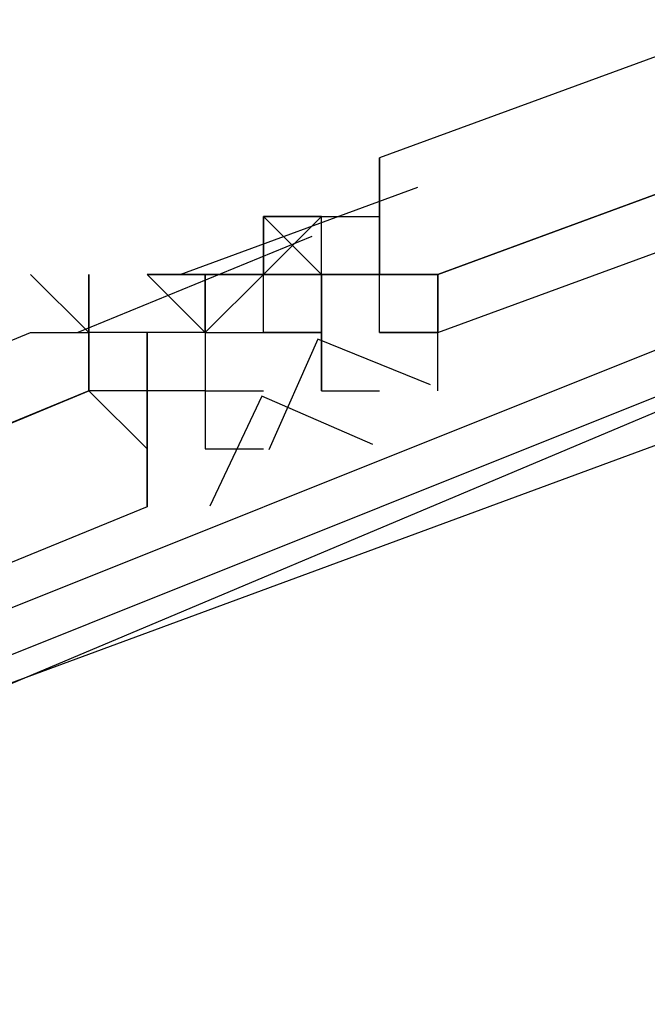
# Model space of a CAD drawing. Header units: feet. Extents: x -79 to 198, y -22 to 181.
# Tile 585 of 656: x 48.291 to 48.435, y 146.584 to 146.81. Entities that reach past the tile are written whole.
import ezdxf

# ---------------------------------------------------------------- set-up
doc = ezdxf.new("R2010")
doc.units = ezdxf.units.FT
doc.layers.add('A-LINEA', color=7, linetype='CONTINUOUS')

msp = doc.modelspace()

# ---------------------------------------------------------------- linework, layer by layer
at = {"layer": 'A-LINEA'}
for p, q in [((48.3733, 146.7778), (48.3733, 146.7778)), ((48.3733, 146.7778), (48.3733, 146.7778)), ((48.3733, 146.7778), (48.3733, 146.7778)), ((48.3733, 146.7778), (48.3733, 146.7778)), ((48.3276, 146.7511), (48.3821, 146.7711)), ((48.3276, 146.7511), (48.3821, 146.7711)), ((48.3467, 146.7511), (48.36, 146.7644)), ((48.3467, 146.7644), (48.36, 146.7644)), ((48.3467, 146.7644), (48.3467, 146.7644)), ((48.3467, 146.7644), (48.3467, 146.7644)), ((48.36, 146.7644), (48.3467, 146.7644)), ((48.3467, 146.7644), (48.3467, 146.7644)), ((48.3467, 146.7644), (48.3467, 146.7644)), ((48.3467, 146.7511), (48.3467, 146.7644)), ((48.3467, 146.7644), (48.3467, 146.7644)), ((48.3467, 146.7644), (48.3467, 146.7644)), ((48.3467, 146.7644), (48.3467, 146.7644)), ((48.3467, 146.7644), (48.3467, 146.7644)), ((48.3467, 146.7644), (48.3467, 146.7511)), ((48.3467, 146.7644), (48.3467, 146.7511)), ((48.3467, 146.7511), (48.3467, 146.7644)), ((48.3467, 146.7644), (48.3467, 146.7644)), ((48.3467, 146.7511), (48.36, 146.7644)), ((48.3467, 146.7644), (48.36, 146.7644)), ((48.3467, 146.7644), (48.3467, 146.7644)), ((48.3467, 146.7644), (48.3467, 146.7644)), ((48.36, 146.7644), (48.3467, 146.7644)), ((48.3467, 146.7644), (48.3467, 146.7644)), ((48.3467, 146.7644), (48.3467, 146.7644)), ((48.3467, 146.7511), (48.3467, 146.7644)), ((48.3467, 146.7644), (48.3467, 146.7644)), ((48.3467, 146.7644), (48.3467, 146.7644)), ((48.3467, 146.7644), (48.3467, 146.7644)), ((48.3467, 146.7644), (48.3467, 146.7644)), ((48.3467, 146.7644), (48.3467, 146.7511)), ((48.3467, 146.7644), (48.3467, 146.7511)), ((48.3467, 146.7511), (48.3467, 146.7644)), ((48.3467, 146.7644), (48.3467, 146.7644)), ((48.36, 146.7644), (48.3733, 146.7644)), ((48.36, 146.7644), (48.36, 146.7644)), ((48.36, 146.7644), (48.36, 146.7644)), ((48.36, 146.7644), (48.36, 146.7644)), ((48.36, 146.7644), (48.36, 146.7644)), ((48.36, 146.7644), (48.36, 146.7644)), ((48.36, 146.7644), (48.36, 146.7644)), ((48.36, 146.7644), (48.36, 146.7644)), ((48.36, 146.7644), (48.3733, 146.7644)), ((48.36, 146.7644), (48.36, 146.7644)), ((48.36, 146.7644), (48.36, 146.7644)), ((48.36, 146.7644), (48.36, 146.7644)), ((48.36, 146.7644), (48.36, 146.7644)), ((48.36, 146.7644), (48.36, 146.7644)), ((48.36, 146.7644), (48.36, 146.7644)), ((48.36, 146.7644), (48.36, 146.7644)), ((48.3733, 146.7644), (48.3733, 146.7644)), ((48.3733, 146.7644), (48.3733, 146.7644)), ((48.3733, 146.7644), (48.3733, 146.7644)), ((48.3733, 146.7511), (48.3733, 146.7644)), ((48.3733, 146.7644), (48.3733, 146.7644)), ((48.3733, 146.7644), (48.3733, 146.7644)), ((48.3733, 146.7644), (48.3733, 146.7644)), ((48.3733, 146.7644), (48.3733, 146.7644)), ((48.3733, 146.7644), (48.3733, 146.7644)), ((48.3733, 146.7644), (48.3733, 146.7644)), ((48.3733, 146.7644), (48.3733, 146.7644)), ((48.3733, 146.7644), (48.3733, 146.7644)), ((48.3733, 146.7644), (48.3733, 146.7644)), ((48.3733, 146.7644), (48.3733, 146.7644)), ((48.3733, 146.7644), (48.3733, 146.7644)), ((48.3733, 146.7644), (48.3733, 146.7644)), ((48.3733, 146.7644), (48.3733, 146.7644)), ((48.3733, 146.7644), (48.3733, 146.7644)), ((48.3733, 146.7644), (48.3733, 146.7644)), ((48.3733, 146.7644), (48.3733, 146.7644)), ((48.3733, 146.7644), (48.3733, 146.7644)), ((48.3733, 146.7644), (48.3733, 146.7644)), ((48.3733, 146.7644), (48.3733, 146.7644)), ((48.3733, 146.7644), (48.3733, 146.7644)), ((48.3733, 146.7511), (48.3733, 146.7644)), ((48.3733, 146.7644), (48.3733, 146.7644)), ((48.3733, 146.7644), (48.3733, 146.7644)), ((48.3733, 146.7644), (48.3733, 146.7644)), ((48.3733, 146.7644), (48.3733, 146.7644)), ((48.3733, 146.7644), (48.3733, 146.7644)), ((48.3733, 146.7644), (48.3733, 146.7644)), ((48.3733, 146.7644), (48.3733, 146.7644)), ((48.3733, 146.7644), (48.3733, 146.7644)), ((48.3733, 146.7644), (48.3733, 146.7644)), ((48.3733, 146.7644), (48.3733, 146.7644)), ((48.3733, 146.7644), (48.3733, 146.7644)), ((48.3733, 146.7644), (48.3733, 146.7644)), ((48.3733, 146.7644), (48.3733, 146.7644)), ((48.3733, 146.7644), (48.3733, 146.7644)), ((48.3733, 146.7644), (48.3733, 146.7644)), ((48.3733, 146.7644), (48.3733, 146.7644)), ((48.3733, 146.7644), (48.3733, 146.7644)), ((48.3042, 146.7379), (48.3579, 146.7599)), ((48.3042, 146.7379), (48.3579, 146.7599)), ((48.3067, 146.7378), (48.3067, 146.7511)), ((48.3067, 146.7511), (48.3067, 146.7511)), ((48.3067, 146.7378), (48.3067, 146.7511)), ((48.3067, 146.7511), (48.3067, 146.7511)), ((48.3067, 146.7511), (48.3067, 146.7511)), ((48.3067, 146.7511), (48.3067, 146.7378)), ((48.3067, 146.7378), (48.3067, 146.7511)), ((48.3067, 146.7511), (48.3067, 146.7511)), ((48.3067, 146.7378), (48.3067, 146.7511)), ((48.3067, 146.7511), (48.3067, 146.7511)), ((48.3067, 146.7511), (48.3067, 146.7511)), ((48.3067, 146.7511), (48.3067, 146.7378)), ((48.32, 146.7511), (48.32, 146.7511)), ((48.32, 146.7511), (48.32, 146.7511)), ((48.32, 146.7511), (48.32, 146.7511)), ((48.32, 146.7511), (48.32, 146.7511)), ((48.32, 146.7511), (48.32, 146.7511)), ((48.32, 146.7511), (48.32, 146.7511)), ((48.32, 146.7511), (48.32, 146.7511)), ((48.32, 146.7511), (48.32, 146.7511)), ((48.32, 146.7511), (48.32, 146.7511)), ((48.3333, 146.7511), (48.32, 146.7511)), ((48.32, 146.7511), (48.32, 146.7511)), ((48.3333, 146.7511), (48.32, 146.7511)), ((48.32, 146.7511), (48.32, 146.7511)), ((48.32, 146.7511), (48.3333, 146.7511)), ((48.32, 146.7511), (48.32, 146.7511)), ((48.32, 146.7511), (48.3333, 146.7511)), ((48.32, 146.7511), (48.32, 146.7511)), ((48.32, 146.7511), (48.32, 146.7511)), ((48.32, 146.7511), (48.32, 146.7511)), ((48.32, 146.7511), (48.32, 146.7511)), ((48.32, 146.7511), (48.32, 146.7511)), ((48.32, 146.7511), (48.32, 146.7511)), ((48.32, 146.7511), (48.32, 146.7511)), ((48.32, 146.7511), (48.32, 146.7511)), ((48.32, 146.7511), (48.32, 146.7511)), ((48.3333, 146.7511), (48.32, 146.7511)), ((48.32, 146.7511), (48.32, 146.7511)), ((48.3333, 146.7511), (48.32, 146.7511)), ((48.32, 146.7511), (48.32, 146.7511)), ((48.32, 146.7511), (48.3333, 146.7511)), ((48.32, 146.7511), (48.32, 146.7511)), ((48.32, 146.7511), (48.3333, 146.7511)), ((48.3333, 146.7511), (48.3333, 146.7511)), ((48.3333, 146.7378), (48.3467, 146.7511)), ((48.3333, 146.7511), (48.3333, 146.7511)), ((48.3333, 146.7511), (48.3333, 146.7511)), ((48.3333, 146.7511), (48.3333, 146.7511)), ((48.3333, 146.7511), (48.3333, 146.7378)), ((48.3333, 146.7511), (48.3333, 146.7511)), ((48.3333, 146.7511), (48.3333, 146.7511)), ((48.3333, 146.7511), (48.3467, 146.7511)), ((48.3333, 146.7511), (48.3333, 146.7511)), ((48.3333, 146.7511), (48.3333, 146.7511)), ((48.3333, 146.7511), (48.3467, 146.7511)), ((48.3333, 146.7511), (48.3333, 146.7511)), ((48.3333, 146.7511), (48.3333, 146.7511)), ((48.3333, 146.7511), (48.3333, 146.7511)), ((48.3333, 146.7511), (48.3333, 146.7511)), ((48.3333, 146.7511), (48.3333, 146.7511)), ((48.3333, 146.7511), (48.3333, 146.7511)), ((48.3333, 146.7511), (48.3333, 146.7511)), ((48.3333, 146.7511), (48.3333, 146.7511)), ((48.3333, 146.7511), (48.3333, 146.7511)), ((48.3333, 146.7511), (48.3333, 146.7511)), ((48.3333, 146.7511), (48.3333, 146.7511)), ((48.3333, 146.7511), (48.3333, 146.7511)), ((48.3333, 146.7511), (48.3333, 146.7511)), ((48.3333, 146.7511), (48.3333, 146.7511)), ((48.3333, 146.7511), (48.3333, 146.7511)), ((48.3333, 146.7511), (48.3333, 146.7511)), ((48.3333, 146.7511), (48.3333, 146.7511)), ((48.3333, 146.7511), (48.3333, 146.7511)), ((48.3333, 146.7511), (48.3333, 146.7511)), ((48.3333, 146.7511), (48.3333, 146.7511)), ((48.3333, 146.7511), (48.3333, 146.7511)), ((48.3333, 146.7511), (48.3333, 146.7511)), ((48.3333, 146.7511), (48.3333, 146.7511)), ((48.3333, 146.7511), (48.3333, 146.7511)), ((48.3467, 146.7511), (48.3333, 146.7511)), ((48.3333, 146.7511), (48.3333, 146.7511)), ((48.3333, 146.7511), (48.3333, 146.7511)), ((48.3333, 146.7511), (48.3333, 146.7511)), ((48.3333, 146.7511), (48.3333, 146.7511)), ((48.3333, 146.7511), (48.3333, 146.7511)), ((48.3333, 146.7511), (48.3333, 146.7511)), ((48.3333, 146.7511), (48.3333, 146.7511)), ((48.3333, 146.7511), (48.3333, 146.7511)), ((48.3333, 146.7511), (48.3333, 146.7511)), ((48.3333, 146.7378), (48.3333, 146.7511)), ((48.3333, 146.7378), (48.3333, 146.7511)), ((48.3333, 146.7511), (48.3333, 146.7511)), ((48.3333, 146.7378), (48.3467, 146.7511)), ((48.3333, 146.7511), (48.3333, 146.7511)), ((48.3333, 146.7511), (48.3333, 146.7511)), ((48.3333, 146.7511), (48.3333, 146.7511)), ((48.3333, 146.7511), (48.3333, 146.7378)), ((48.3333, 146.7511), (48.3333, 146.7511)), ((48.3333, 146.7511), (48.3333, 146.7511)), ((48.3333, 146.7511), (48.3467, 146.7511)), ((48.3333, 146.7511), (48.3333, 146.7511)), ((48.3333, 146.7511), (48.3333, 146.7511)), ((48.3333, 146.7511), (48.3467, 146.7511)), ((48.3333, 146.7511), (48.3333, 146.7511)), ((48.3333, 146.7511), (48.3333, 146.7511)), ((48.3333, 146.7511), (48.3333, 146.7511)), ((48.3333, 146.7511), (48.3333, 146.7511)), ((48.3333, 146.7511), (48.3333, 146.7511)), ((48.3333, 146.7511), (48.3333, 146.7511)), ((48.3333, 146.7511), (48.3333, 146.7511)), ((48.3333, 146.7511), (48.3333, 146.7511)), ((48.3333, 146.7511), (48.3333, 146.7511)), ((48.3333, 146.7511), (48.3333, 146.7511)), ((48.3333, 146.7511), (48.3333, 146.7511)), ((48.3333, 146.7511), (48.3333, 146.7511)), ((48.3333, 146.7511), (48.3333, 146.7511)), ((48.3333, 146.7511), (48.3333, 146.7511)), ((48.3333, 146.7511), (48.3333, 146.7511)), ((48.3333, 146.7511), (48.3333, 146.7511)), ((48.3333, 146.7511), (48.3333, 146.7511)), ((48.3333, 146.7511), (48.3333, 146.7511)), ((48.3333, 146.7511), (48.3333, 146.7511)), ((48.3333, 146.7511), (48.3333, 146.7511)), ((48.3333, 146.7511), (48.3333, 146.7511)), ((48.3333, 146.7511), (48.3333, 146.7511)), ((48.3333, 146.7511), (48.3333, 146.7511)), ((48.3333, 146.7511), (48.3333, 146.7511)), ((48.3467, 146.7511), (48.3333, 146.7511)), ((48.3333, 146.7511), (48.3333, 146.7511)), ((48.3333, 146.7511), (48.3333, 146.7511)), ((48.3333, 146.7511), (48.3333, 146.7511)), ((48.3333, 146.7511), (48.3333, 146.7511)), ((48.3333, 146.7511), (48.3333, 146.7511)), ((48.3333, 146.7511), (48.3333, 146.7511)), ((48.3333, 146.7511), (48.3333, 146.7511)), ((48.3333, 146.7511), (48.3333, 146.7511)), ((48.3333, 146.7511), (48.3333, 146.7511)), ((48.3333, 146.7378), (48.3333, 146.7511)), ((48.3333, 146.7378), (48.3333, 146.7511)), ((48.3467, 146.7511), (48.3467, 146.7511)), ((48.3467, 146.7511), (48.3467, 146.7511)), ((48.3467, 146.7378), (48.3467, 146.7511)), ((48.3467, 146.7511), (48.3467, 146.7511)), ((48.3467, 146.7511), (48.3467, 146.7511)), ((48.3467, 146.7511), (48.36, 146.7511)), ((48.3467, 146.7511), (48.3467, 146.7511)), ((48.3467, 146.7511), (48.3467, 146.7511)), ((48.3467, 146.7511), (48.3467, 146.7511)), ((48.3467, 146.7511), (48.3467, 146.7511)), ((48.3467, 146.7511), (48.3467, 146.7511)), ((48.3467, 146.7511), (48.3467, 146.7511)), ((48.3467, 146.7511), (48.3467, 146.7511)), ((48.3467, 146.7511), (48.3467, 146.7511)), ((48.3467, 146.7511), (48.3467, 146.7511)), ((48.3467, 146.7511), (48.3467, 146.7511)), ((48.3467, 146.7511), (48.3467, 146.7511)), ((48.3467, 146.7511), (48.3467, 146.7511)), ((48.3467, 146.7511), (48.3467, 146.7511)), ((48.3467, 146.7511), (48.3467, 146.7511)), ((48.36, 146.7511), (48.3467, 146.7511)), ((48.36, 146.7511), (48.3467, 146.7511)), ((48.36, 146.7511), (48.3467, 146.7511)), ((48.36, 146.7511), (48.3467, 146.7511)), ((48.36, 146.7511), (48.3467, 146.7511)), ((48.36, 146.7511), (48.3467, 146.7511)), ((48.36, 146.7511), (48.3467, 146.7511)), ((48.3467, 146.7511), (48.3467, 146.7511)), ((48.36, 146.7511), (48.3467, 146.7511)), ((48.3467, 146.7511), (48.3467, 146.7511)), ((48.3467, 146.7378), (48.3467, 146.7511)), ((48.3467, 146.7511), (48.3467, 146.7511)), ((48.3467, 146.7511), (48.3467, 146.7511)), ((48.3467, 146.7511), (48.3467, 146.7511)), ((48.3467, 146.7511), (48.3467, 146.7511)), ((48.3467, 146.7511), (48.3467, 146.7511)), ((48.3467, 146.7511), (48.3467, 146.7511)), ((48.3467, 146.7511), (48.3467, 146.7511)), ((48.3467, 146.7511), (48.3467, 146.7511)), ((48.3467, 146.7511), (48.3467, 146.7511)), ((48.3467, 146.7511), (48.3467, 146.7511)), ((48.3467, 146.7511), (48.3467, 146.7511)), ((48.3467, 146.7511), (48.3467, 146.7511)), ((48.3467, 146.7511), (48.3467, 146.7511)), ((48.3467, 146.7511), (48.3467, 146.7511)), ((48.3467, 146.7511), (48.3467, 146.7511)), ((48.3467, 146.7511), (48.3467, 146.7511)), ((48.3467, 146.7511), (48.3467, 146.7511)), ((48.3467, 146.7511), (48.3467, 146.7511)), ((48.3467, 146.7511), (48.3467, 146.7511)), ((48.3467, 146.7511), (48.3467, 146.7511)), ((48.3467, 146.7511), (48.3467, 146.7511)), ((48.3467, 146.7511), (48.3467, 146.7511)), ((48.3467, 146.7511), (48.3467, 146.7511)), ((48.3467, 146.7511), (48.3467, 146.7511)), ((48.3467, 146.7511), (48.3467, 146.7511)), ((48.3467, 146.7378), (48.3467, 146.7511)), ((48.3467, 146.7511), (48.3467, 146.7511)), ((48.3467, 146.7511), (48.3467, 146.7511)), ((48.3467, 146.7511), (48.36, 146.7511)), ((48.3467, 146.7511), (48.3467, 146.7511)), ((48.3467, 146.7511), (48.3467, 146.7511)), ((48.3467, 146.7511), (48.3467, 146.7511)), ((48.3467, 146.7511), (48.3467, 146.7511)), ((48.3467, 146.7511), (48.3467, 146.7511)), ((48.3467, 146.7511), (48.3467, 146.7511)), ((48.3467, 146.7511), (48.3467, 146.7511)), ((48.3467, 146.7511), (48.3467, 146.7511)), ((48.3467, 146.7511), (48.3467, 146.7511)), ((48.3467, 146.7511), (48.3467, 146.7511)), ((48.3467, 146.7511), (48.3467, 146.7511)), ((48.3467, 146.7511), (48.3467, 146.7511)), ((48.3467, 146.7511), (48.3467, 146.7511)), ((48.3467, 146.7511), (48.3467, 146.7511)), ((48.36, 146.7511), (48.3467, 146.7511)), ((48.36, 146.7511), (48.3467, 146.7511)), ((48.36, 146.7511), (48.3467, 146.7511)), ((48.36, 146.7511), (48.3467, 146.7511)), ((48.36, 146.7511), (48.3467, 146.7511)), ((48.36, 146.7511), (48.3467, 146.7511)), ((48.36, 146.7511), (48.3467, 146.7511)), ((48.3467, 146.7511), (48.3467, 146.7511)), ((48.36, 146.7511), (48.3467, 146.7511)), ((48.3467, 146.7511), (48.3467, 146.7511)), ((48.3467, 146.7378), (48.3467, 146.7511)), ((48.3467, 146.7511), (48.3467, 146.7511)), ((48.3467, 146.7511), (48.3467, 146.7511)), ((48.3467, 146.7511), (48.3467, 146.7511)), ((48.3467, 146.7511), (48.3467, 146.7511)), ((48.3467, 146.7511), (48.3467, 146.7511)), ((48.3467, 146.7511), (48.3467, 146.7511)), ((48.3467, 146.7511), (48.3467, 146.7511)), ((48.3467, 146.7511), (48.3467, 146.7511)), ((48.3467, 146.7511), (48.3467, 146.7511)), ((48.3467, 146.7511), (48.3467, 146.7511)), ((48.3467, 146.7511), (48.3467, 146.7511)), ((48.3467, 146.7511), (48.3467, 146.7511)), ((48.3467, 146.7511), (48.3467, 146.7511)), ((48.3467, 146.7511), (48.3467, 146.7511)), ((48.3467, 146.7511), (48.3467, 146.7511)), ((48.3467, 146.7511), (48.3467, 146.7511)), ((48.3467, 146.7511), (48.3467, 146.7511)), ((48.3467, 146.7511), (48.3467, 146.7511)), ((48.3467, 146.7511), (48.3467, 146.7511)), ((48.3467, 146.7511), (48.3467, 146.7511)), ((48.3467, 146.7511), (48.3467, 146.7511)), ((48.3467, 146.7511), (48.3467, 146.7511)), ((48.3467, 146.7511), (48.3467, 146.7511)), ((48.36, 146.7511), (48.36, 146.7511)), ((48.36, 146.7511), (48.36, 146.7511)), ((48.36, 146.7511), (48.36, 146.7511)), ((48.36, 146.7511), (48.36, 146.7511)), ((48.36, 146.7511), (48.36, 146.7511)), ((48.36, 146.7511), (48.36, 146.7511)), ((48.36, 146.7511), (48.36, 146.7511)), ((48.36, 146.7511), (48.36, 146.7511)), ((48.36, 146.7511), (48.36, 146.7511)), ((48.36, 146.7511), (48.3733, 146.7511)), ((48.36, 146.7511), (48.36, 146.7511)), ((48.36, 146.7511), (48.36, 146.7511)), ((48.36, 146.7511), (48.36, 146.7511)), ((48.36, 146.7511), (48.36, 146.7511)), ((48.36, 146.7511), (48.36, 146.7511)), ((48.36, 146.7511), (48.36, 146.7511)), ((48.36, 146.7511), (48.36, 146.7511)), ((48.36, 146.7511), (48.36, 146.7511)), ((48.36, 146.7511), (48.36, 146.7511)), ((48.36, 146.7511), (48.36, 146.7511)), ((48.36, 146.7511), (48.36, 146.7511)), ((48.36, 146.7511), (48.36, 146.7378)), ((48.36, 146.7511), (48.36, 146.7511)), ((48.36, 146.7511), (48.36, 146.7378)), ((48.36, 146.7511), (48.3733, 146.7511)), ((48.36, 146.7511), (48.36, 146.7511)), ((48.36, 146.7511), (48.36, 146.7511)), ((48.36, 146.7511), (48.36, 146.7511)), ((48.36, 146.7511), (48.36, 146.7511)), ((48.36, 146.7511), (48.36, 146.7511)), ((48.36, 146.7511), (48.36, 146.7511)), ((48.36, 146.7511), (48.36, 146.7511)), ((48.36, 146.7511), (48.36, 146.7511)), ((48.36, 146.7511), (48.36, 146.7511)), ((48.36, 146.7511), (48.36, 146.7511)), ((48.36, 146.7511), (48.36, 146.7511)), ((48.36, 146.7511), (48.36, 146.7511)), ((48.36, 146.7511), (48.36, 146.7511)), ((48.36, 146.7511), (48.36, 146.7511)), ((48.36, 146.7511), (48.36, 146.7378)), ((48.36, 146.7511), (48.36, 146.7511)), ((48.36, 146.7511), (48.36, 146.7511)), ((48.36, 146.7511), (48.36, 146.7511)), ((48.36, 146.7511), (48.36, 146.7511)), ((48.36, 146.7511), (48.36, 146.7511)), ((48.36, 146.7511), (48.36, 146.7511)), ((48.36, 146.7511), (48.36, 146.7511)), ((48.36, 146.7511), (48.36, 146.7511)), ((48.36, 146.7511), (48.36, 146.7511)), ((48.36, 146.7511), (48.3733, 146.7511)), ((48.36, 146.7511), (48.36, 146.7511)), ((48.36, 146.7511), (48.36, 146.7511)), ((48.36, 146.7511), (48.36, 146.7511)), ((48.36, 146.7511), (48.36, 146.7511)), ((48.36, 146.7511), (48.36, 146.7511)), ((48.36, 146.7511), (48.36, 146.7511)), ((48.36, 146.7511), (48.36, 146.7511)), ((48.36, 146.7511), (48.36, 146.7511)), ((48.36, 146.7511), (48.36, 146.7511)), ((48.36, 146.7511), (48.36, 146.7511)), ((48.36, 146.7511), (48.36, 146.7511)), ((48.36, 146.7511), (48.36, 146.7378)), ((48.36, 146.7511), (48.36, 146.7511)), ((48.36, 146.7511), (48.36, 146.7378)), ((48.36, 146.7511), (48.3733, 146.7511)), ((48.36, 146.7511), (48.36, 146.7511)), ((48.36, 146.7511), (48.36, 146.7511)), ((48.36, 146.7511), (48.36, 146.7511)), ((48.36, 146.7511), (48.36, 146.7511)), ((48.36, 146.7511), (48.36, 146.7511)), ((48.36, 146.7511), (48.36, 146.7511)), ((48.36, 146.7511), (48.36, 146.7511)), ((48.36, 146.7511), (48.36, 146.7511)), ((48.36, 146.7511), (48.36, 146.7511)), ((48.36, 146.7511), (48.36, 146.7511)), ((48.36, 146.7511), (48.36, 146.7511)), ((48.36, 146.7511), (48.36, 146.7511)), ((48.36, 146.7511), (48.36, 146.7511)), ((48.36, 146.7511), (48.36, 146.7511)), ((48.36, 146.7511), (48.36, 146.7378)), ((48.3733, 146.7511), (48.3733, 146.7511)), ((48.3733, 146.7511), (48.3733, 146.7511)), ((48.3733, 146.7511), (48.3867, 146.7511)), ((48.3733, 146.7511), (48.3733, 146.7511)), ((48.3733, 146.7378), (48.3733, 146.7511)), ((48.3733, 146.7511), (48.3733, 146.7511)), ((48.3733, 146.7511), (48.3733, 146.7511)), ((48.3733, 146.7511), (48.3733, 146.7511)), ((48.3733, 146.7511), (48.3733, 146.7511)), ((48.3733, 146.7378), (48.3733, 146.7511)), ((48.3733, 146.7511), (48.3733, 146.7511)), ((48.3733, 146.7511), (48.3733, 146.7511)), ((48.3733, 146.7511), (48.3733, 146.7511)), ((48.3733, 146.7511), (48.3733, 146.7511)), ((48.3733, 146.7511), (48.3733, 146.7511)), ((48.3733, 146.7511), (48.3733, 146.7511)), ((48.3733, 146.7511), (48.3733, 146.7511)), ((48.3733, 146.7511), (48.3733, 146.7511)), ((48.3733, 146.7511), (48.3733, 146.7511)), ((48.3733, 146.7511), (48.3733, 146.7511)), ((48.3733, 146.7511), (48.3733, 146.7511)), ((48.3733, 146.7378), (48.3733, 146.7511)), ((48.3733, 146.7511), (48.3733, 146.7511)), ((48.3733, 146.7511), (48.3733, 146.7511)), ((48.3733, 146.7511), (48.3733, 146.7511)), ((48.3733, 146.7511), (48.3733, 146.7511)), ((48.3733, 146.7511), (48.3733, 146.7511)), ((48.3733, 146.7511), (48.3733, 146.7511)), ((48.3733, 146.7511), (48.3867, 146.7511)), ((48.3733, 146.7511), (48.3733, 146.7511)), ((48.3733, 146.7378), (48.3733, 146.7511)), ((48.3733, 146.7511), (48.3733, 146.7511)), ((48.3733, 146.7511), (48.3733, 146.7511)), ((48.3733, 146.7511), (48.3733, 146.7511)), ((48.3733, 146.7511), (48.3733, 146.7511)), ((48.3733, 146.7378), (48.3733, 146.7511)), ((48.3733, 146.7511), (48.3733, 146.7511)), ((48.3733, 146.7511), (48.3733, 146.7511)), ((48.3733, 146.7511), (48.3733, 146.7511)), ((48.3733, 146.7511), (48.3733, 146.7511)), ((48.3733, 146.7511), (48.3733, 146.7511)), ((48.3733, 146.7511), (48.3733, 146.7511)), ((48.3733, 146.7511), (48.3733, 146.7511)), ((48.3733, 146.7511), (48.3733, 146.7511)), ((48.3733, 146.7511), (48.3733, 146.7511)), ((48.3733, 146.7511), (48.3733, 146.7511)), ((48.3733, 146.7511), (48.3733, 146.7511)), ((48.3733, 146.7378), (48.3733, 146.7511)), ((48.3733, 146.7511), (48.3733, 146.7511)), ((48.3733, 146.7511), (48.3733, 146.7511)), ((48.3733, 146.7511), (48.3733, 146.7511)), ((48.3733, 146.7511), (48.3733, 146.7511)), ((48.3867, 146.7511), (48.3867, 146.7511)), ((48.3867, 146.7511), (48.3867, 146.7511)), ((48.3867, 146.7511), (48.3867, 146.7511)), ((48.3867, 146.7511), (48.3867, 146.7511)), ((48.3867, 146.7511), (48.3867, 146.7511)), ((48.3867, 146.7511), (48.3867, 146.7511)), ((48.3067, 146.7378), (48.3067, 146.7378)), ((48.32, 146.7378), (48.3067, 146.7378)), ((48.3067, 146.7378), (48.3067, 146.7378)), ((48.3067, 146.7378), (48.3067, 146.7378)), ((48.32, 146.7378), (48.3067, 146.7378)), ((48.3067, 146.7378), (48.3067, 146.7378)), ((48.3067, 146.7378), (48.3067, 146.7378)), ((48.3067, 146.7378), (48.3067, 146.7378)), ((48.3067, 146.7378), (48.3067, 146.7378)), ((48.3067, 146.7378), (48.3067, 146.7378)), ((48.3067, 146.7378), (48.3067, 146.7378)), ((48.3067, 146.7378), (48.3067, 146.7378)), ((48.3067, 146.7378), (48.3067, 146.7378)), ((48.3067, 146.7378), (48.3067, 146.7378)), ((48.3067, 146.7378), (48.3067, 146.7378)), ((48.3067, 146.7378), (48.3067, 146.7378)), ((48.3067, 146.7378), (48.3067, 146.7378)), ((48.3067, 146.7378), (48.3067, 146.7378)), ((48.32, 146.7378), (48.3067, 146.7378)), ((48.3067, 146.7378), (48.3067, 146.7378)), ((48.3067, 146.7378), (48.3067, 146.7378)), ((48.32, 146.7378), (48.3067, 146.7378)), ((48.3067, 146.7378), (48.3067, 146.7378)), ((48.3067, 146.7378), (48.3067, 146.7378)), ((48.3067, 146.7378), (48.3067, 146.7378)), ((48.3067, 146.7378), (48.3067, 146.7378)), ((48.3067, 146.7378), (48.3067, 146.7378)), ((48.3067, 146.7378), (48.3067, 146.7378)), ((48.3067, 146.7378), (48.3067, 146.7378)), ((48.3067, 146.7378), (48.3067, 146.7378)), ((48.3067, 146.7378), (48.3067, 146.7378)), ((48.3067, 146.7378), (48.3067, 146.7378)), ((48.3067, 146.7378), (48.3067, 146.7378)), ((48.3067, 146.7378), (48.3067, 146.7378)), ((48.32, 146.7378), (48.32, 146.7378)), ((48.32, 146.7378), (48.32, 146.7378)), ((48.32, 146.7378), (48.32, 146.7378)), ((48.32, 146.7378), (48.32, 146.7378)), ((48.3333, 146.7378), (48.32, 146.7378)), ((48.32, 146.7378), (48.32, 146.7378)), ((48.32, 146.7378), (48.32, 146.7378)), ((48.32, 146.7378), (48.32, 146.7378)), ((48.3333, 146.7378), (48.32, 146.7378)), ((48.32, 146.7378), (48.32, 146.7378)), ((48.32, 146.7378), (48.32, 146.7378)), ((48.32, 146.7378), (48.32, 146.7378)), ((48.32, 146.7378), (48.32, 146.7378)), ((48.32, 146.7378), (48.32, 146.7378)), ((48.3333, 146.7378), (48.32, 146.7378)), ((48.32, 146.7378), (48.32, 146.7378)), ((48.32, 146.7378), (48.32, 146.7378)), ((48.32, 146.7378), (48.32, 146.7378)), ((48.32, 146.7378), (48.32, 146.7378)), ((48.32, 146.7378), (48.32, 146.7378)), ((48.32, 146.7378), (48.32, 146.7378)), ((48.32, 146.7378), (48.32, 146.7378)), ((48.32, 146.7378), (48.32, 146.7378)), ((48.32, 146.7378), (48.32, 146.7378)), ((48.32, 146.7378), (48.32, 146.7378)), ((48.32, 146.7378), (48.32, 146.7244)), ((48.32, 146.7378), (48.32, 146.7378)), ((48.32, 146.7378), (48.32, 146.7378)), ((48.32, 146.7244), (48.32, 146.7378)), ((48.32, 146.7378), (48.32, 146.7378)), ((48.32, 146.7244), (48.32, 146.7378)), ((48.32, 146.7378), (48.32, 146.7378)), ((48.32, 146.7378), (48.32, 146.7378)), ((48.32, 146.7378), (48.32, 146.7378)), ((48.32, 146.7378), (48.32, 146.7378)), ((48.3333, 146.7378), (48.32, 146.7378)), ((48.32, 146.7378), (48.32, 146.7378)), ((48.32, 146.7378), (48.32, 146.7378)), ((48.32, 146.7378), (48.32, 146.7378)), ((48.3333, 146.7378), (48.32, 146.7378)), ((48.32, 146.7378), (48.32, 146.7378)), ((48.32, 146.7378), (48.32, 146.7378)), ((48.32, 146.7378), (48.32, 146.7378)), ((48.32, 146.7378), (48.32, 146.7378)), ((48.32, 146.7378), (48.32, 146.7378)), ((48.3333, 146.7378), (48.32, 146.7378)), ((48.32, 146.7378), (48.32, 146.7378)), ((48.32, 146.7378), (48.32, 146.7378)), ((48.32, 146.7378), (48.32, 146.7378)), ((48.32, 146.7378), (48.32, 146.7378)), ((48.32, 146.7378), (48.32, 146.7378)), ((48.32, 146.7378), (48.32, 146.7378)), ((48.32, 146.7378), (48.32, 146.7378)), ((48.32, 146.7378), (48.32, 146.7378)), ((48.32, 146.7378), (48.32, 146.7378)), ((48.32, 146.7378), (48.32, 146.7378)), ((48.32, 146.7378), (48.32, 146.7244)), ((48.32, 146.7378), (48.32, 146.7378)), ((48.32, 146.7378), (48.32, 146.7378)), ((48.32, 146.7244), (48.32, 146.7378)), ((48.32, 146.7378), (48.32, 146.7378)), ((48.32, 146.7244), (48.32, 146.7378)), ((48.3333, 146.7378), (48.3333, 146.7378)), ((48.3333, 146.7378), (48.3333, 146.7378)), ((48.3333, 146.7378), (48.3333, 146.7378)), ((48.3333, 146.7378), (48.3333, 146.7378)), ((48.3333, 146.7378), (48.3333, 146.7378)), ((48.3333, 146.7378), (48.3333, 146.7378)), ((48.3333, 146.7378), (48.3333, 146.7378)), ((48.3333, 146.7378), (48.3333, 146.7378)), ((48.3333, 146.7378), (48.3333, 146.7378)), ((48.3333, 146.7378), (48.3333, 146.7378)), ((48.3333, 146.7378), (48.3333, 146.7378)), ((48.3333, 146.7378), (48.3333, 146.7378)), ((48.3333, 146.7378), (48.3333, 146.7378)), ((48.3333, 146.7378), (48.3333, 146.7378)), ((48.3333, 146.7378), (48.3333, 146.7378)), ((48.3333, 146.7378), (48.3333, 146.7378)), ((48.3333, 146.7378), (48.3333, 146.7378)), ((48.3333, 146.7378), (48.3333, 146.7378)), ((48.3333, 146.7378), (48.3333, 146.7378)), ((48.3333, 146.7378), (48.3333, 146.7378)), ((48.3333, 146.7378), (48.3333, 146.7378)), ((48.3333, 146.7378), (48.3333, 146.7378)), ((48.3333, 146.7378), (48.3333, 146.7378)), ((48.3333, 146.7378), (48.3333, 146.7378)), ((48.3333, 146.7378), (48.3333, 146.7378)), ((48.3333, 146.7378), (48.3333, 146.7378)), ((48.3333, 146.7378), (48.3333, 146.7378)), ((48.3333, 146.7378), (48.3333, 146.7378)), ((48.3333, 146.7378), (48.3333, 146.7378)), ((48.3333, 146.7378), (48.3333, 146.7378)), ((48.3333, 146.7378), (48.3333, 146.7378)), ((48.3333, 146.7378), (48.3333, 146.7378)), ((48.3333, 146.7378), (48.3333, 146.7378)), ((48.3333, 146.7378), (48.3333, 146.7378)), ((48.3333, 146.7378), (48.3333, 146.7244)), ((48.3333, 146.7378), (48.3333, 146.7378)), ((48.3333, 146.7378), (48.3333, 146.7378)), ((48.3333, 146.7378), (48.3333, 146.7378)), ((48.3333, 146.7378), (48.3333, 146.7378)), ((48.3333, 146.7378), (48.3333, 146.7378)), ((48.3333, 146.7378), (48.3333, 146.7378)), ((48.3333, 146.7378), (48.3333, 146.7378)), ((48.3333, 146.7378), (48.3333, 146.7378)), ((48.3333, 146.7378), (48.3333, 146.7378)), ((48.3333, 146.7378), (48.3333, 146.7378)), ((48.3333, 146.7378), (48.3333, 146.7378)), ((48.3333, 146.7378), (48.3467, 146.7378)), ((48.3333, 146.7378), (48.3333, 146.7378)), ((48.3333, 146.7378), (48.3333, 146.7378)), ((48.3333, 146.7378), (48.3333, 146.7378)), ((48.3333, 146.7378), (48.3467, 146.7378)), ((48.3333, 146.7378), (48.3333, 146.7378)), ((48.3333, 146.7378), (48.3333, 146.7378)), ((48.3333, 146.7378), (48.3333, 146.7378)), ((48.3333, 146.7378), (48.3333, 146.7378)), ((48.3333, 146.7378), (48.3333, 146.7378)), ((48.3333, 146.7378), (48.3333, 146.7378)), ((48.3333, 146.7378), (48.3333, 146.7378)), ((48.3333, 146.7378), (48.3333, 146.7378)), ((48.3333, 146.7378), (48.3333, 146.7378)), ((48.3333, 146.7378), (48.3333, 146.7378)), ((48.3333, 146.7378), (48.3333, 146.7378)), ((48.3333, 146.7378), (48.3333, 146.7378)), ((48.3333, 146.7378), (48.3333, 146.7378)), ((48.3333, 146.7378), (48.3333, 146.7378)), ((48.3333, 146.7378), (48.3333, 146.7378)), ((48.3333, 146.7378), (48.3333, 146.7378)), ((48.3333, 146.7378), (48.3333, 146.7378)), ((48.3333, 146.7378), (48.3333, 146.7378)), ((48.3333, 146.7378), (48.3333, 146.7378)), ((48.3333, 146.7378), (48.3333, 146.7378)), ((48.3333, 146.7378), (48.3333, 146.7378)), ((48.3333, 146.7378), (48.3333, 146.7378)), ((48.3333, 146.7378), (48.3333, 146.7378)), ((48.3333, 146.7378), (48.3333, 146.7378)), ((48.3333, 146.7378), (48.3333, 146.7378)), ((48.3333, 146.7378), (48.3333, 146.7378)), ((48.3333, 146.7378), (48.3333, 146.7378)), ((48.3333, 146.7378), (48.3333, 146.7378)), ((48.3333, 146.7378), (48.3333, 146.7378)), ((48.3333, 146.7378), (48.3333, 146.7378)), ((48.3333, 146.7378), (48.3333, 146.7378)), ((48.3333, 146.7378), (48.3333, 146.7378)), ((48.3333, 146.7378), (48.3333, 146.7378)), ((48.3333, 146.7378), (48.3333, 146.7378)), ((48.3333, 146.7378), (48.3333, 146.7244)), ((48.3333, 146.7378), (48.3333, 146.7378)), ((48.3333, 146.7378), (48.3333, 146.7378)), ((48.3333, 146.7378), (48.3333, 146.7378)), ((48.3333, 146.7378), (48.3333, 146.7378)), ((48.3333, 146.7378), (48.3333, 146.7378)), ((48.3333, 146.7378), (48.3333, 146.7378)), ((48.3333, 146.7378), (48.3333, 146.7378)), ((48.3333, 146.7378), (48.3333, 146.7378)), ((48.3333, 146.7378), (48.3333, 146.7378)), ((48.3333, 146.7378), (48.3333, 146.7378)), ((48.3333, 146.7378), (48.3333, 146.7378)), ((48.3333, 146.7378), (48.3467, 146.7378)), ((48.3333, 146.7378), (48.3333, 146.7378)), ((48.3333, 146.7378), (48.3333, 146.7378)), ((48.3333, 146.7378), (48.3333, 146.7378)), ((48.3333, 146.7378), (48.3467, 146.7378)), ((48.3467, 146.7378), (48.3467, 146.7378)), ((48.3467, 146.7378), (48.3467, 146.7378)), ((48.3467, 146.7378), (48.3467, 146.7378)), ((48.3467, 146.7378), (48.3467, 146.7378)), ((48.3467, 146.7378), (48.3467, 146.7378)), ((48.3467, 146.7378), (48.3467, 146.7378)), ((48.3467, 146.7378), (48.3467, 146.7378)), ((48.3467, 146.7378), (48.3467, 146.7378)), ((48.3467, 146.7378), (48.3467, 146.7378)), ((48.3467, 146.7378), (48.3467, 146.7378)), ((48.3467, 146.7378), (48.3467, 146.7378)), ((48.3467, 146.7378), (48.3467, 146.7378)), ((48.3467, 146.7378), (48.3467, 146.7378)), ((48.3467, 146.7378), (48.3467, 146.7378)), ((48.3467, 146.7378), (48.3467, 146.7378)), ((48.3467, 146.7378), (48.36, 146.7378)), ((48.3467, 146.7378), (48.3467, 146.7378)), ((48.3467, 146.7378), (48.3467, 146.7378)), ((48.3467, 146.7378), (48.3467, 146.7378)), ((48.3467, 146.7378), (48.3467, 146.7378)), ((48.3467, 146.7378), (48.3467, 146.7378)), ((48.3467, 146.7378), (48.3467, 146.7378)), ((48.3467, 146.7378), (48.3467, 146.7378)), ((48.3467, 146.7378), (48.3467, 146.7378)), ((48.3467, 146.7378), (48.3467, 146.7378)), ((48.3467, 146.7378), (48.3467, 146.7378)), ((48.3467, 146.7378), (48.3467, 146.7378)), ((48.3467, 146.7378), (48.3467, 146.7378)), ((48.3467, 146.7378), (48.3467, 146.7378)), ((48.36, 146.7378), (48.3467, 146.7378)), ((48.3467, 146.7378), (48.3467, 146.7378)), ((48.3467, 146.7378), (48.3467, 146.7378)), ((48.3467, 146.7378), (48.3467, 146.7378)), ((48.3467, 146.7378), (48.3467, 146.7378)), ((48.3467, 146.7378), (48.3467, 146.7378)), ((48.3467, 146.7378), (48.3467, 146.7378)), ((48.3467, 146.7378), (48.3467, 146.7378)), ((48.3467, 146.7378), (48.3467, 146.7378)), ((48.3467, 146.7378), (48.3467, 146.7378)), ((48.3467, 146.7378), (48.3467, 146.7378)), ((48.3467, 146.7378), (48.3467, 146.7378)), ((48.3467, 146.7378), (48.3467, 146.7378)), ((48.3467, 146.7378), (48.3467, 146.7378)), ((48.3467, 146.7378), (48.3467, 146.7378)), ((48.3467, 146.7378), (48.3467, 146.7378)), ((48.3467, 146.7378), (48.3467, 146.7378)), ((48.3467, 146.7378), (48.3467, 146.7378)), ((48.3467, 146.7378), (48.3467, 146.7378)), ((48.3467, 146.7378), (48.3467, 146.7378)), ((48.3467, 146.7378), (48.3467, 146.7378)), ((48.3467, 146.7378), (48.3467, 146.7378)), ((48.3467, 146.7378), (48.3467, 146.7378)), ((48.3467, 146.7378), (48.3467, 146.7378)), ((48.3467, 146.7378), (48.3467, 146.7378)), ((48.3467, 146.7378), (48.3467, 146.7378)), ((48.3467, 146.7378), (48.3467, 146.7378)), ((48.3467, 146.7378), (48.3467, 146.7378)), ((48.3467, 146.7378), (48.3467, 146.7378)), ((48.3467, 146.7378), (48.3467, 146.7378)), ((48.3467, 146.7378), (48.3467, 146.7378)), ((48.3467, 146.7378), (48.3467, 146.7378)), ((48.3467, 146.7378), (48.3467, 146.7378)), ((48.3467, 146.7378), (48.3467, 146.7378)), ((48.3467, 146.7378), (48.36, 146.7378)), ((48.3467, 146.7378), (48.3467, 146.7378)), ((48.3467, 146.7378), (48.3467, 146.7378)), ((48.3467, 146.7378), (48.3467, 146.7378)), ((48.3467, 146.7378), (48.3467, 146.7378)), ((48.3467, 146.7378), (48.3467, 146.7378)), ((48.3467, 146.7378), (48.3467, 146.7378)), ((48.3467, 146.7378), (48.3467, 146.7378)), ((48.3467, 146.7378), (48.3467, 146.7378)), ((48.3467, 146.7378), (48.3467, 146.7378)), ((48.3467, 146.7378), (48.3467, 146.7378)), ((48.3467, 146.7378), (48.3467, 146.7378)), ((48.3467, 146.7378), (48.3467, 146.7378)), ((48.3467, 146.7378), (48.3467, 146.7378)), ((48.36, 146.7378), (48.3467, 146.7378)), ((48.3467, 146.7378), (48.3467, 146.7378)), ((48.3467, 146.7378), (48.3467, 146.7378)), ((48.3467, 146.7378), (48.3467, 146.7378)), ((48.3467, 146.7378), (48.3467, 146.7378)), ((48.3467, 146.7378), (48.3467, 146.7378)), ((48.3467, 146.7378), (48.3467, 146.7378)), ((48.3467, 146.7378), (48.3467, 146.7378)), ((48.3467, 146.7378), (48.3467, 146.7378)), ((48.3467, 146.7378), (48.3467, 146.7378)), ((48.3467, 146.7378), (48.3467, 146.7378)), ((48.3467, 146.7378), (48.3467, 146.7378)), ((48.3467, 146.7378), (48.3467, 146.7378)), ((48.3467, 146.7378), (48.3467, 146.7378)), ((48.3467, 146.7378), (48.3467, 146.7378)), ((48.3467, 146.7378), (48.3467, 146.7378)), ((48.3467, 146.7378), (48.3467, 146.7378)), ((48.3467, 146.7378), (48.3467, 146.7378)), ((48.3467, 146.7378), (48.3467, 146.7378)), ((48.36, 146.7378), (48.36, 146.7378)), ((48.36, 146.7378), (48.36, 146.7378)), ((48.36, 146.7378), (48.36, 146.7378)), ((48.36, 146.7378), (48.36, 146.7378)), ((48.36, 146.7378), (48.36, 146.7378)), ((48.36, 146.7378), (48.36, 146.7378)), ((48.36, 146.7378), (48.36, 146.7378)), ((48.36, 146.7378), (48.36, 146.7378)), ((48.36, 146.7244), (48.36, 146.7378)), ((48.36, 146.7244), (48.36, 146.7378)), ((48.36, 146.7378), (48.36, 146.7378)), ((48.36, 146.7378), (48.36, 146.7378)), ((48.36, 146.7378), (48.36, 146.7378)), ((48.36, 146.7378), (48.36, 146.7378)), ((48.36, 146.7378), (48.36, 146.7378)), ((48.36, 146.7244), (48.36, 146.7378)), ((48.36, 146.7378), (48.36, 146.7378)), ((48.36, 146.7244), (48.36, 146.7378)), ((48.36, 146.7378), (48.36, 146.7378)), ((48.36, 146.7378), (48.36, 146.7378)), ((48.36, 146.7378), (48.36, 146.7378)), ((48.36, 146.7378), (48.36, 146.7378)), ((48.36, 146.7378), (48.36, 146.7378)), ((48.36, 146.7378), (48.36, 146.7378)), ((48.36, 146.7378), (48.36, 146.7378)), ((48.36, 146.7378), (48.36, 146.7378)), ((48.36, 146.7378), (48.36, 146.7378)), ((48.36, 146.7378), (48.36, 146.7378)), ((48.36, 146.7378), (48.36, 146.7378)), ((48.36, 146.7244), (48.36, 146.7378)), ((48.36, 146.7244), (48.36, 146.7378)), ((48.36, 146.7378), (48.36, 146.7378)), ((48.36, 146.7378), (48.36, 146.7378)), ((48.36, 146.7378), (48.36, 146.7378)), ((48.36, 146.7378), (48.36, 146.7378)), ((48.36, 146.7378), (48.36, 146.7378)), ((48.36, 146.7244), (48.36, 146.7378)), ((48.36, 146.7378), (48.36, 146.7378)), ((48.36, 146.7244), (48.36, 146.7378)), ((48.36, 146.7378), (48.36, 146.7378)), ((48.36, 146.7378), (48.36, 146.7378)), ((48.36, 146.7378), (48.36, 146.7378)), ((48.3867, 146.7378), (48.3733, 146.7378)), ((48.3733, 146.7378), (48.3733, 146.7378)), ((48.3733, 146.7378), (48.3733, 146.7378)), ((48.3733, 146.7378), (48.3733, 146.7378)), ((48.3733, 146.7378), (48.3733, 146.7378)), ((48.3733, 146.7378), (48.3733, 146.7378)), ((48.3733, 146.7378), (48.3867, 146.7378)), ((48.3733, 146.7378), (48.3733, 146.7378)), ((48.3867, 146.7378), (48.3733, 146.7378)), ((48.3733, 146.7378), (48.3733, 146.7378)), ((48.3733, 146.7378), (48.3733, 146.7378)), ((48.3733, 146.7378), (48.3733, 146.7378)), ((48.3733, 146.7378), (48.3733, 146.7378)), ((48.3733, 146.7378), (48.3733, 146.7378)), ((48.3733, 146.7378), (48.3867, 146.7378)), ((48.3733, 146.7378), (48.3733, 146.7378)), ((48.3867, 146.7378), (48.3867, 146.7378)), ((48.3867, 146.7378), (48.3867, 146.7378)), ((48.3867, 146.7378), (48.3867, 146.7378)), ((48.3867, 146.7378), (48.3867, 146.7378)), ((48.3867, 146.7378), (48.3867, 146.7378)), ((48.3867, 146.7378), (48.3867, 146.7378)), ((48.3867, 146.7378), (48.3867, 146.7378)), ((48.3867, 146.7378), (48.3867, 146.7378)), ((48.3867, 146.7378), (48.3867, 146.7378)), ((48.3867, 146.7378), (48.3867, 146.7378)), ((48.3867, 146.7378), (48.3867, 146.7378)), ((48.3867, 146.7378), (48.3867, 146.7378)), ((48.3867, 146.7378), (48.3867, 146.7378)), ((48.3867, 146.7378), (48.3867, 146.7378)), ((48.3867, 146.7378), (48.3867, 146.7378)), ((48.3867, 146.7378), (48.3867, 146.7378)), ((48.3867, 146.7378), (48.3867, 146.7378)), ((48.3867, 146.7378), (48.3867, 146.7378)), ((48.3867, 146.7378), (48.3867, 146.7378)), ((48.3867, 146.7378), (48.3867, 146.7378)), ((48.3067, 146.7244), (48.3067, 146.7244)), ((48.3067, 146.7244), (48.3067, 146.7244)), ((48.3067, 146.7244), (48.3067, 146.7244)), ((48.3067, 146.7244), (48.3067, 146.7244)), ((48.3067, 146.7244), (48.3067, 146.7244)), ((48.3067, 146.7244), (48.3067, 146.7244)), ((48.3067, 146.7244), (48.3067, 146.7244)), ((48.3067, 146.7244), (48.3067, 146.7244)), ((48.3067, 146.7244), (48.3067, 146.7244)), ((48.3067, 146.7244), (48.3067, 146.7244)), ((48.32, 146.7244), (48.32, 146.7244)), ((48.32, 146.7244), (48.32, 146.7244)), ((48.32, 146.7244), (48.32, 146.7244)), ((48.3333, 146.7244), (48.32, 146.7244)), ((48.32, 146.7111), (48.32, 146.7244)), ((48.32, 146.7244), (48.32, 146.7244)), ((48.32, 146.7244), (48.32, 146.7244)), ((48.32, 146.7244), (48.32, 146.7244)), ((48.32, 146.7244), (48.32, 146.7244)), ((48.32, 146.7244), (48.32, 146.7244)), ((48.32, 146.7244), (48.32, 146.7244)), ((48.32, 146.7244), (48.32, 146.7244)), ((48.32, 146.7244), (48.32, 146.7244)), ((48.32, 146.7244), (48.32, 146.7244)), ((48.32, 146.7244), (48.32, 146.7244)), ((48.32, 146.7244), (48.32, 146.7111)), ((48.32, 146.7244), (48.32, 146.7111)), ((48.32, 146.7244), (48.32, 146.7111)), ((48.32, 146.7244), (48.32, 146.7244)), ((48.32, 146.7244), (48.32, 146.7244)), ((48.32, 146.7244), (48.32, 146.7244)), ((48.32, 146.7244), (48.32, 146.7244)), ((48.32, 146.7244), (48.32, 146.7244)), ((48.32, 146.7244), (48.32, 146.7244)), ((48.32, 146.7244), (48.32, 146.7244)), ((48.3333, 146.7244), (48.32, 146.7244)), ((48.32, 146.7111), (48.32, 146.7244)), ((48.32, 146.7244), (48.32, 146.7244)), ((48.32, 146.7244), (48.32, 146.7244)), ((48.32, 146.7244), (48.32, 146.7244)), ((48.32, 146.7244), (48.32, 146.7244)), ((48.32, 146.7244), (48.32, 146.7244)), ((48.32, 146.7244), (48.32, 146.7244)), ((48.32, 146.7244), (48.32, 146.7244)), ((48.32, 146.7244), (48.32, 146.7244)), ((48.32, 146.7244), (48.32, 146.7244)), ((48.32, 146.7244), (48.32, 146.7244)), ((48.32, 146.7244), (48.32, 146.7111)), ((48.32, 146.7244), (48.32, 146.7111)), ((48.32, 146.7244), (48.32, 146.7111)), ((48.32, 146.7244), (48.32, 146.7244)), ((48.32, 146.7244), (48.32, 146.7244)), ((48.32, 146.7244), (48.32, 146.7244)), ((48.32, 146.7244), (48.32, 146.7244)), ((48.3333, 146.7244), (48.3467, 146.7244)), ((48.3333, 146.7244), (48.3333, 146.7244)), ((48.3333, 146.7244), (48.3467, 146.7244)), ((48.3333, 146.7244), (48.3333, 146.7244)), ((48.3333, 146.7244), (48.3467, 146.7244)), ((48.3333, 146.7244), (48.3333, 146.7244)), ((48.3333, 146.7244), (48.3333, 146.7244)), ((48.3333, 146.7244), (48.3333, 146.7244)), ((48.3333, 146.7244), (48.3333, 146.7244)), ((48.3333, 146.7244), (48.3333, 146.7244)), ((48.3333, 146.7244), (48.3333, 146.7244)), ((48.3333, 146.7244), (48.3333, 146.7244)), ((48.3333, 146.7244), (48.3467, 146.7244)), ((48.3333, 146.7244), (48.3333, 146.7244)), ((48.3333, 146.7244), (48.3333, 146.7244)), ((48.3333, 146.7244), (48.3467, 146.7244)), ((48.3333, 146.7244), (48.3333, 146.7244)), ((48.3333, 146.7244), (48.3467, 146.7244)), ((48.3333, 146.7244), (48.3333, 146.7244)), ((48.3333, 146.7244), (48.3467, 146.7244)), ((48.3333, 146.7244), (48.3333, 146.7244)), ((48.3333, 146.7244), (48.3333, 146.7244)), ((48.3333, 146.7244), (48.3333, 146.7244)), ((48.3333, 146.7244), (48.3333, 146.7244)), ((48.3333, 146.7244), (48.3333, 146.7244)), ((48.3333, 146.7244), (48.3333, 146.7244)), ((48.3333, 146.7244), (48.3333, 146.7244)), ((48.3333, 146.7244), (48.3467, 146.7244)), ((48.3333, 146.7244), (48.3333, 146.7244)), ((48.3333, 146.7244), (48.3333, 146.7244)), ((48.3467, 146.7244), (48.3467, 146.7244)), ((48.3467, 146.7244), (48.3467, 146.7244)), ((48.3467, 146.7244), (48.3467, 146.7244)), ((48.3467, 146.7244), (48.3467, 146.7244)), ((48.3467, 146.7244), (48.3467, 146.7244)), ((48.3467, 146.7244), (48.3467, 146.7244)), ((48.3467, 146.7244), (48.3467, 146.7244)), ((48.3467, 146.7244), (48.3467, 146.7244)), ((48.3467, 146.7244), (48.3467, 146.7244)), ((48.3467, 146.7244), (48.3467, 146.7244)), ((48.3467, 146.7244), (48.3467, 146.7244)), ((48.3467, 146.7244), (48.3467, 146.7244)), ((48.36, 146.7244), (48.36, 146.7244)), ((48.36, 146.7244), (48.36, 146.7244)), ((48.36, 146.7244), (48.36, 146.7244)), ((48.36, 146.7244), (48.36, 146.7244)), ((48.36, 146.7244), (48.36, 146.7244)), ((48.36, 146.7244), (48.36, 146.7244)), ((48.36, 146.7244), (48.36, 146.7244)), ((48.36, 146.7244), (48.36, 146.7244)), ((48.3867, 146.7244), (48.3867, 146.7244)), ((48.3867, 146.7244), (48.3867, 146.7244)), ((48.32, 146.7111), (48.32, 146.7111)), ((48.32, 146.7111), (48.32, 146.7111)), ((48.32, 146.7111), (48.32, 146.7111)), ((48.32, 146.7111), (48.32, 146.7111)), ((48.32, 146.7111), (48.32, 146.7111)), ((48.32, 146.7111), (48.32, 146.7111)), ((48.32, 146.7111), (48.32, 146.7111)), ((48.32, 146.7111), (48.32, 146.7111)), ((48.32, 146.7111), (48.32, 146.7111)), ((48.32, 146.7111), (48.32, 146.7111)), ((48.32, 146.7111), (48.32, 146.7111)), ((48.32, 146.7111), (48.32, 146.7111)), ((48.32, 146.7111), (48.32, 146.7111)), ((48.32, 146.7111), (48.32, 146.7111)), ((48.32, 146.7111), (48.32, 146.7111)), ((48.32, 146.7111), (48.32, 146.7111)), ((48.32, 146.7111), (48.32, 146.7111)), ((48.32, 146.7111), (48.32, 146.7111)), ((48.32, 146.7111), (48.32, 146.7111)), ((48.32, 146.7111), (48.32, 146.7111)), ((48.32, 146.6978), (48.32, 146.6978)), ((48.32, 146.6978), (48.32, 146.6978))]:
    msp.add_line(p, q, dxfattribs=at)
for points in [[(52.08, 148.1378), (48.3733, 146.7778), (48.3733, 146.7644), (48.3733, 146.7511), (48.3867, 146.7511), (52.08, 148.1111), (52.08, 148.1244), (52.08, 148.1378)], [(52.08, 148.1378), (48.3733, 146.7778), (48.3733, 146.7644), (48.3733, 146.7511), (48.3867, 146.7511), (52.08, 148.1111), (52.08, 148.1244), (52.08, 148.1378)], [(52.0933, 148.1111), (52.08, 148.1111), (48.3867, 146.7511), (48.3867, 146.7378), (52.0933, 148.0978), (52.0933, 148.1111)], [(52.0933, 148.1111), (52.08, 148.1111), (48.3867, 146.7511), (48.3867, 146.7378), (52.0933, 148.0978), (52.0933, 148.1111)], [(48.3867, 146.7244), (48.3867, 146.7378), (48.3867, 146.7511), (48.3733, 146.7511), (48.3733, 146.7644), (48.3733, 146.7778)], [(48.3867, 146.7244), (48.3867, 146.7378), (48.3867, 146.7511), (48.3733, 146.7511), (48.3733, 146.7644), (48.3733, 146.7778)], [(48.3467, 146.7644), (48.36, 146.7511), (48.36, 146.7378), (48.36, 146.7244), (48.3733, 146.7244)], [(48.3467, 146.7644), (48.36, 146.7511), (48.36, 146.7378), (48.36, 146.7244), (48.3733, 146.7244)], [(48.36, 146.7511), (48.36, 146.7511), (48.36, 146.7644)], [(48.36, 146.7511), (48.36, 146.7511), (48.36, 146.7644)], [(48.44, 146.0978), (48.7067, 146.2044), (48.48, 146.7511), (48.2133, 146.6444), (48.44, 146.0978)], [(48.44, 146.0978), (48.7067, 146.2044), (48.48, 146.7511), (48.2133, 146.6444), (48.44, 146.0978)], [(48.7067, 146.2044), (48.44, 146.1111), (48.24, 146.6444), (48.5067, 146.7511), (48.7067, 146.2044)], [(48.7067, 146.2044), (48.44, 146.1111), (48.24, 146.6444), (48.5067, 146.7511), (48.7067, 146.2044)], [(48.32, 146.6978), (48.32, 146.7111), (48.3067, 146.7244), (48.3067, 146.7378), (48.2933, 146.7511)], [(48.32, 146.6978), (48.32, 146.7111), (48.3067, 146.7244), (48.3067, 146.7378), (48.2933, 146.7511)], [(48.32, 146.7511), (48.3333, 146.7378), (48.3333, 146.7244), (48.3333, 146.7111), (48.3467, 146.7111)], [(48.3333, 146.7511), (48.3333, 146.7378), (48.32, 146.7378)], [(48.3333, 146.7511), (48.3333, 146.7378), (48.32, 146.7378)], [(48.32, 146.7511), (48.3333, 146.7378), (48.3333, 146.7244), (48.3333, 146.7111), (48.3467, 146.7111)], [(48.3333, 146.7511), (48.3333, 146.7378), (48.32, 146.7378)], [(48.3333, 146.7511), (48.3333, 146.7378), (48.32, 146.7378)], [(48.3333, 146.7378), (48.3467, 146.7378), (48.3467, 146.7378), (48.3467, 146.7511), (48.3467, 146.7511)], [(48.36, 146.7378), (48.3467, 146.7378), (48.3467, 146.7511), (48.3333, 146.7511)], [(48.3333, 146.7378), (48.3467, 146.7378), (48.3467, 146.7378), (48.3467, 146.7511), (48.3467, 146.7511)], [(48.36, 146.7378), (48.3467, 146.7378), (48.3467, 146.7511), (48.3333, 146.7511)], [(48.3733, 146.7378), (48.3733, 146.7511), (48.36, 146.7511)], [(48.36, 146.7378), (48.36, 146.7378), (48.36, 146.7511)], [(48.3733, 146.7378), (48.3733, 146.7511), (48.36, 146.7511)], [(48.36, 146.7378), (48.36, 146.7378), (48.36, 146.7511)], [(44.6533, 145.2444), (48.2933, 146.7378), (48.3067, 146.7378), (48.3067, 146.7244), (44.6667, 145.2311), (44.6533, 145.2311), (44.6533, 145.2444)], [(44.6533, 145.2444), (48.2933, 146.7378), (48.3067, 146.7378), (48.3067, 146.7244), (44.6667, 145.2311), (44.6533, 145.2311), (44.6533, 145.2444)], [(48.44, 146.1111), (48.6933, 146.2178), (48.48, 146.7378), (48.2267, 146.6311), (48.44, 146.1111)], [(48.44, 146.1111), (48.6933, 146.2178), (48.48, 146.7378), (48.2267, 146.6311), (48.44, 146.1111)], [(48.6933, 146.2178), (48.44, 146.1244), (48.2533, 146.6444), (48.5067, 146.7378), (48.6933, 146.2178)], [(48.6933, 146.2178), (48.44, 146.1244), (48.2533, 146.6444), (48.5067, 146.7378), (48.6933, 146.2178)], [(48.32, 146.7244), (48.32, 146.7378), (48.3067, 146.7378)], [(48.32, 146.7378), (48.32, 146.7244), (48.3067, 146.7244)], [(48.32, 146.7244), (48.32, 146.7378), (48.3067, 146.7378)], [(48.32, 146.7378), (48.32, 146.7244), (48.3067, 146.7244)], [(48.385, 146.7258), (48.3592, 146.7363), (48.3479, 146.7109)], [(48.385, 146.7258), (48.3592, 146.7363), (48.3479, 146.7109)], [(44.6667, 145.2178), (48.3067, 146.7244), (48.32, 146.7111), (48.32, 146.6978), (44.6667, 145.2044), (44.6667, 145.2178)], [(44.6667, 145.2178), (48.3067, 146.7244), (48.32, 146.7111), (48.32, 146.6978), (44.6667, 145.2044), (44.6667, 145.2178)], [(48.32, 146.7244), (48.32, 146.7244), (48.3067, 146.7244)], [(48.32, 146.7244), (48.32, 146.7244), (48.3067, 146.7244)], [(48.3718, 146.7121), (48.3463, 146.7232), (48.3344, 146.698)], [(48.3718, 146.7121), (48.3463, 146.7232), (48.3344, 146.698)]]:
    msp.add_lwpolyline(points, dxfattribs=at)

doc.saveas('drawing.dxf')
